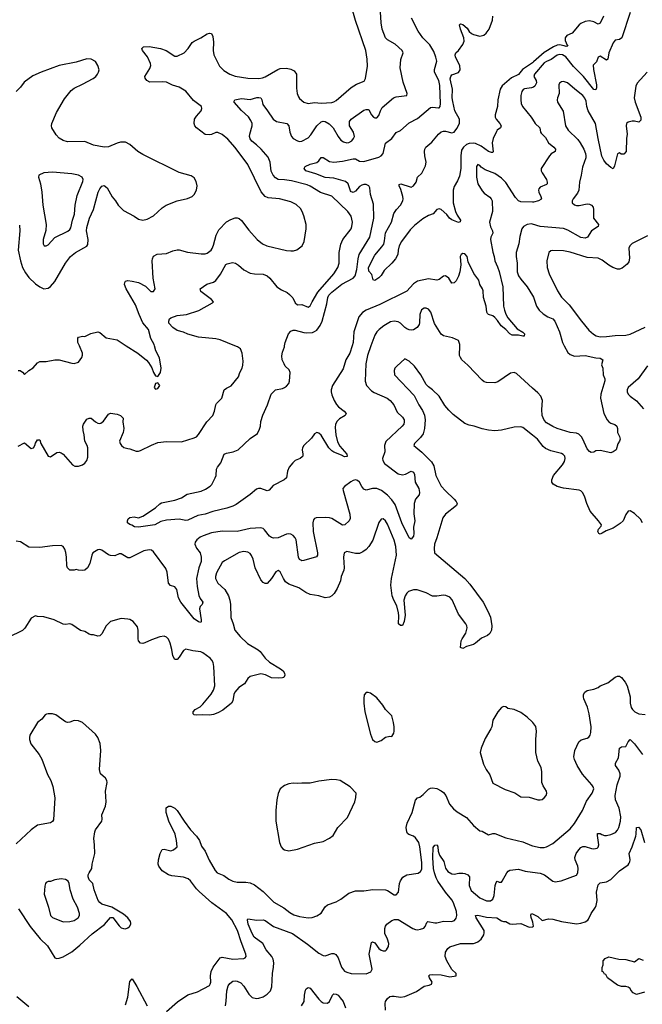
# Model space of a CAD drawing. Header units: inches. Extents: x 1771504 to 1971212, y 471788 to 643615.
# Tile 307 of 587: x 1835224 to 1841022, y 553864 to 563038. Entities that reach past the tile are written whole.
import ezdxf

# ---------------------------------------------------------------- set-up
doc = ezdxf.new("R2010")
doc.units = ezdxf.units.IN
doc.header["$MEASUREMENT"] = 0
for name, color, linetype in [('B8535', 7, 'Continuous'), ('B8536', 7, 'Continuous'), ('B8545', 7, 'Continuous'), ('B8546', 7, 'Continuous')]:
    doc.layers.add(name, color=color, linetype=linetype)

msp = doc.modelspace()

# ---------------------------------------------------------------- linework, layer by layer
at = {"layer": 'B8535', "color": 5}
for points, elevation in [([(1838495.3, 560000), (1838463.2, 559910), (1838449.1, 559830), (1838441.5, 559670), (1838454, 559630), (1838500.3, 559580.3), (1838524.9, 559564.9), (1838646.4, 559510), (1838672.9, 559490), (1838708.9, 559450), (1838739.9, 559379.9), (1838790, 559335.5), (1838804, 559310), (1838806, 559290), (1838801, 559270), (1838787.3, 559250), (1838633.6, 559106.4), (1838620.3, 559070), (1838623.1, 559010), (1838602.3, 558950), (1838604.9, 558930), (1838622.7, 558902.7), (1838750, 558806.5), (1838790, 558796.9), (1838816.1, 558803.9), (1838870, 558830.3), (1838890, 558821.6), (1838901.6, 558801.6), (1838908.1, 558730), (1838941.5, 558670), (1838947.3, 558632.7), (1838943.8, 558610), (1838910, 558569.2), (1838898, 558530), (1838893.5, 558433.5), (1838902.4, 558370), (1838890.3, 558310), (1838893.4, 558250), (1838890, 558225.2), (1838870, 558197.2), (1838850, 558209.3), (1838782.9, 558350), (1838719.5, 558519.5), (1838690, 558564.2), (1838650, 558608.6), (1838594.3, 558650), (1838550, 558670.6), (1838510, 558670.8), (1838450, 558655.1), (1838430, 558664), (1838410, 558689.6), (1838389.8, 558729.8), (1838370, 558744.7), (1838350, 558749.7), (1838330, 558745.4), (1838308.2, 558731.8), (1838250.4, 558689.6), (1838234.8, 558670), (1838236.3, 558650), (1838297, 558430), (1838302.8, 558390), (1838291, 558370), (1838251.3, 558330), (1838230, 558329.5), (1838130, 558389.7), (1838110, 558396.8), (1838070, 558400.3), (1837984.2, 558395.8), (1837969, 558391), (1837960.8, 558379.2), (1837954.3, 558350), (1837956.5, 558270), (1837997.4, 558070), (1837998.4, 558050), (1837988.1, 558031.9), (1837870, 557999.3), (1837850, 557997.2), (1837841.5, 558001.5), (1837829.5, 558009.5), (1837820.9, 558030), (1837797.8, 558190), (1837789.7, 558210), (1837770, 558232.6), (1837750, 558245.1), (1837730, 558248), (1837710, 558244.2), (1837630, 558211.5), (1837587.1, 558207.1), (1837570, 558211.8), (1837550, 558224.5), (1837504.4, 558284.4), (1837490, 558296.2), (1837470, 558302.4), (1837370, 558296.8), (1837248.9, 558268.9), (1837109.3, 558270.7), (1837010, 558256.3), (1836934, 558230), (1836904.9, 558215), (1836872.7, 558190), (1836859.5, 558170), (1836855.6, 558150), (1836870, 558112.7), (1836903.6, 558070), (1836915, 558030), (1836913.5, 557990), (1836891.8, 557930), (1836871.1, 557830), (1836877.1, 557757.1), (1836892.8, 557672.8), (1836905.4, 557645.4), (1836930.6, 557610), (1836924, 557590), (1836904, 557570), (1836897.1, 557550), (1836913.7, 557446.3), (1836914.8, 557430), (1836910, 557422), (1836890, 557426.6), (1836850, 557454.5), (1836724.2, 557610), (1836702.7, 557650), (1836687.3, 557730), (1836670, 557754), (1836627.3, 557767.3), (1836610, 557789), (1836596.9, 557890), (1836584.1, 557924.1), (1836470, 558079.5), (1836450, 558095.6), (1836430, 558098.9), (1836378.8, 558090), (1836250, 558024.7), (1836230, 558023), (1836170, 558060.7), (1836150, 558059.5), (1836110, 558040.9), (1836070, 558045.1), (1836050, 558051.8), (1835990, 558094.5), (1835970, 558102.7), (1835950, 558099.3), (1835906, 558070), (1835894.8, 558050), (1835876, 557970), (1835856, 557930), (1835831.3, 557910), (1835805.2, 557905.2), (1835770, 557908), (1835750, 557915.3), (1835730, 557908.7), (1835690.9, 557909.1), (1835670, 557929.3), (1835663, 557950), (1835660.5, 558030), (1835654, 558074), (1835644.7, 558104.7), (1835630, 558128), (1835610, 558138), (1835530, 558135.1), (1835410, 558119.3), (1835310, 558122), (1835230, 558172.3), (1835190, 558179.3)], 460), ([(1835210, 559065.5), (1835270, 559096.3), (1835330, 559041), (1835352.5, 559047.5), (1835365.2, 559070), (1835370, 559091.3), (1835390, 559122), (1835410, 559122), (1835421, 559090), (1835490, 558971.3), (1835510, 558966), (1835570, 559004.9), (1835590, 559007.7), (1835610, 559002), (1835628.5, 558988.5), (1835714, 558890), (1835738, 558878), (1835770, 558877.4), (1835809.3, 558890), (1835830, 558906.7), (1835848.2, 558930), (1835857.2, 558962.8), (1835856.9, 559050), (1835852, 559070), (1835831.8, 559110), (1835824.5, 559170), (1835814, 559210), (1835812, 559250), (1835817, 559270), (1835850, 559314.8), (1835870, 559326), (1835890, 559326), (1835931, 559290), (1835950, 559279.1), (1835970, 559276.3), (1835980.1, 559279.9), (1836003.3, 559296.7), (1836050, 559361), (1836070, 559371), (1836130, 559362.8), (1836162, 559350), (1836186.4, 559326.4), (1836185.5, 559290), (1836194.4, 559230), (1836188, 559190), (1836154.8, 559110), (1836158.8, 559090), (1836170.5, 559070.5), (1836193, 559053), (1836230, 559041.6), (1836250, 559040.5), (1836310, 559017.3), (1836330, 559017.3), (1836350, 559024), (1836450, 559074.9), (1836510, 559098.4), (1836590, 559108.7), (1836730, 559105.7), (1836850, 559140.5), (1836869.6, 559150.4), (1836888, 559172), (1836965.6, 559290), (1837021.6, 559350), (1837038, 559390), (1837052, 559450), (1837058, 559462), (1837105.2, 559510), (1837129.6, 559590.4), (1837150, 559606), (1837194.8, 559625.2), (1837261.2, 559710), (1837272.7, 559750), (1837295.1, 559790), (1837301.2, 559818.8), (1837303.6, 559856.4), (1837296.9, 559930), (1837279.6, 559970), (1837252.3, 559990), (1837227.3, 560000)], 460), ([(1835210, 559770.6), (1835227.7, 559767.7), (1835250, 559754.8), (1835270, 559731), (1835310, 559770.6), (1835350, 559794.9), (1835390, 559839.1), (1835410, 559853), (1835470, 559854), (1835551.8, 559868.2), (1835590, 559868.4), (1835710, 559836.4), (1835730, 559834.9), (1835770, 559848), (1835802.7, 559890), (1835809.3, 559910.7), (1835809.4, 559930), (1835779.3, 560000)], 480), ([(1836214.9, 560000), (1836324.9, 559930), (1836404.2, 559864.2), (1836422.6, 559842.6), (1836454.4, 559794.4), (1836470.8, 559750), (1836490, 559718), (1836510, 559712), (1836534, 559750), (1836541.2, 559790), (1836527.2, 559887.2), (1836491.4, 559951.4), (1836478.5, 560000)], 480), ([(1838320.5, 560000), (1838298.2, 559930), (1838261, 559870), (1838235.1, 559784.9), (1838136, 559630), (1838124.7, 559590), (1838123.6, 559570), (1838130, 559542.8), (1838151.8, 559490), (1838173.4, 559453.4), (1838192.4, 559430), (1838244.9, 559390), (1838264, 559370), (1838254, 559350), (1838202.2, 559317.8), (1838181.4, 559298.6), (1838165.2, 559270), (1838161.8, 559238.2), (1838168.5, 559170), (1838184.5, 559104.5), (1838204.8, 559064.8), (1838270.4, 558990), (1838272.3, 558967.7), (1838250, 558965.4), (1838221.1, 558981.1), (1838150, 559008.1), (1838130, 559020.9), (1838103.5, 559050), (1838030, 559165.1), (1838010, 559185.1), (1837990, 559190.9), (1837970, 559178.9), (1837940.4, 559139.6), (1837868.9, 559070), (1837856.5, 559050), (1837854.9, 559030), (1837861.6, 558990), (1837860.7, 558970), (1837856.1, 558963.9), (1837836, 558950), (1837790, 558929.7), (1837767, 558910), (1837733.7, 558870), (1837719.1, 558830), (1837707.3, 558770), (1837686.8, 558750), (1837583.4, 558696.6), (1837547.3, 558652.7), (1837530, 558649.5), (1837471, 558671), (1837446.8, 558670), (1837430, 558663.5), (1837370, 558613.3), (1837238.8, 558521.2), (1837210, 558506), (1837153.1, 558486.9), (1837024, 558456), (1836950, 558429.1), (1836881.4, 558418.6), (1836790, 558375.8), (1836770, 558371.2), (1836710, 558383.1), (1836590, 558375.8), (1836538.4, 558361.6), (1836482.8, 558330), (1836329.6, 558309.6), (1836293.6, 558313.6), (1836269.1, 558329.1), (1836250, 558334), (1836228, 558350), (1836228, 558370), (1836233.6, 558386.4), (1836250, 558401), (1836290, 558406.8), (1836330, 558396), (1836370, 558410.6), (1836489.7, 558490.3), (1836530, 558527.3), (1836544.7, 558535.3), (1836670, 558559.5), (1836730, 558583.1), (1836783.3, 558616.7), (1836914.1, 558645.9), (1836955.7, 558664.3), (1836997.4, 558690), (1837012.1, 558707.9), (1837045, 558770), (1837053.3, 558790), (1837058.2, 558850), (1837064.8, 558870), (1837097.6, 558910), (1837129.6, 558990), (1837150, 558999.5), (1837212.7, 559010), (1837259.5, 559030), (1837370, 559134.9), (1837437.4, 559182.6), (1837458.7, 559221.3), (1837466.2, 559250), (1837470, 559294.8), (1837487.2, 559352.8), (1837531.6, 559450), (1837567, 559550), (1837606.6, 559590), (1837670, 559601.7), (1837690, 559610.3), (1837710, 559623.6), (1837730.5, 559649.5), (1837736.8, 559670), (1837743.9, 559750), (1837734.6, 559774.6), (1837697.4, 559810), (1837685.7, 559830), (1837669.8, 559870), (1837666, 559906), (1837670, 559938.8), (1837688.7, 559990), (1837690.5, 560000)], 440), ([(1840000, 559605.4), (1839850, 559740.7), (1839830, 559749.4), (1839795.9, 559744.1), (1839676.9, 559663.1), (1839650, 559653), (1839570, 559656.3), (1839550, 559663.5), (1839530, 559677.6), (1839397.5, 559817.5), (1839341.7, 559870), (1839328, 559890), (1839320.5, 559910), (1839323.3, 560000)], 460), ([(1840000, 559167.1), (1839910, 559238.4), (1839890, 559244.5), (1839830, 559242), (1839710, 559212.3), (1839650, 559206.6), (1839590, 559212.3), (1839530, 559225.1), (1839455.3, 559250), (1839410, 559259.2), (1839370, 559275.7), (1839260.6, 559360.6), (1839219.7, 559399.7), (1839184.1, 559444.1), (1839129.6, 559529.6), (1839070, 559589), (1839030, 559616), (1839010, 559637.2), (1838958.4, 559730), (1838899.5, 559810), (1838850, 559855.1), (1838810, 559877.2), (1838734.8, 559810), (1838719.1, 559790), (1838710.5, 559769.5), (1838715.5, 559730), (1838897.2, 559537.2), (1838942.7, 559450), (1838976.7, 559396.7), (1838992.5, 559352.5), (1839000.2, 559310), (1838994.5, 559230), (1838980, 559180), (1838956.6, 559143.4), (1838900.4, 559090), (1838894.9, 559070), (1838970, 559007), (1839058.7, 558918.7), (1839079.5, 558879.5), (1839098.6, 558790), (1839150, 558692.4), (1839190, 558647.2), (1839271.8, 558571.8), (1839290.3, 558550), (1839298.4, 558530), (1839290.5, 558510), (1839190.2, 558429.8), (1839164.8, 558395.2), (1839110, 558209.2), (1839087.1, 558150), (1839082.8, 558110), (1839087.4, 558070), (1839370.9, 557830.9), (1839417.6, 557777.6), (1839540.3, 557610), (1839585.3, 557525.3), (1839607.7, 557470), (1839622, 557390), (1839619.1, 557350), (1839602, 557318), (1839580.9, 557299.1), (1839523.6, 557276.4), (1839470, 557227.3), (1839450, 557215.6), (1839383.8, 557196.2), (1839350, 557179), (1839330, 557188), (1839336.2, 557250), (1839343.6, 557270), (1839379.3, 557320.7), (1839392.4, 557370), (1839388.3, 557390), (1839377.4, 557410), (1839310, 557498.4), (1839252.1, 557632.1), (1839230, 557656.5), (1839192.5, 557672.5), (1839170, 557675.7), (1839110, 557666.8), (1839070, 557667.6), (1839010, 557697.7), (1838926.5, 557726.5), (1838890, 557724.5), (1838846.4, 557710), (1838830, 557695.1), (1838814.9, 557670), (1838801.7, 557630), (1838814.6, 557490), (1838804.9, 557430), (1838790, 557393.2), (1838770, 557392.3), (1838752.3, 557410), (1838755.8, 557484.2), (1838752.8, 557510), (1838735.2, 557575.2), (1838708.4, 557628.4), (1838693.5, 557670), (1838680.2, 557770), (1838686.5, 557830), (1838733, 558047), (1838726.8, 558130), (1838710, 558189.4), (1838650, 558338), (1838630, 558369.3), (1838610, 558386), (1838594.8, 558385.2), (1838590, 558384), (1838570, 558354), (1838513, 558187), (1838476.5, 558130), (1838450, 558101.1), (1838420.9, 558079.1), (1838390, 558064.7), (1838350, 558064), (1838270, 558081.6), (1838244.9, 558070), (1838238.9, 558030), (1838246.8, 557930), (1838243.8, 557910), (1838219, 557850), (1838211.5, 557808.5), (1838181, 557739), (1838152.7, 557690), (1838131.7, 557668.3), (1838110, 557656.4), (1838070, 557651.1), (1838010, 557671), (1837930, 557681), (1837890, 557700.4), (1837824.8, 557744.8), (1837730, 557777), (1837700.5, 557800.5), (1837680.7, 557830), (1837650, 557893.3), (1837630, 557905.1), (1837610, 557894.5), (1837569.3, 557830.7), (1837530, 557786), (1837510, 557783.5), (1837490, 557794.3), (1837470, 557818), (1837415.3, 557930), (1837396.8, 558010), (1837384.1, 558044.1), (1837370, 558064.7), (1837350, 558076.4), (1837310, 558081.5), (1837267.3, 558072.7), (1837130, 557996.4), (1837110, 557980.5), (1837055.2, 557884.8), (1837046, 557850), (1837048, 557830), (1837068.2, 557788.2), (1837135.8, 557730), (1837168.2, 557668.2), (1837180.6, 557630), (1837186.7, 557590), (1837189, 557469), (1837212.2, 557410), (1837228.9, 557350), (1837276.5, 557290), (1837344.2, 557224.2), (1837445.2, 557165.2), (1837464.2, 557150), (1837510.2, 557090.2), (1837550, 557051.8), (1837654, 556990), (1837679.1, 556970), (1837690.6, 556950), (1837694, 556930), (1837684.7, 556910), (1837670, 556904.5), (1837630, 556901.3), (1837570, 556905.1), (1837513.1, 556933.1), (1837470, 556943.5), (1837370, 556917.2), (1837350, 556899.6), (1837317.6, 556850), (1837265.7, 556814.3), (1837227.9, 556772.1), (1837218.5, 556750), (1837208.5, 556691.5), (1837196.3, 556670), (1837115.6, 556604.4), (1837070, 556578.7), (1837030, 556564.2), (1836990, 556557.2), (1836930, 556561.6), (1836870, 556556.2), (1836850, 556561.2), (1836839, 556570), (1836839.3, 556590), (1836858, 556610), (1836903.3, 556636.7), (1836930, 556659.5), (1837007.5, 556752.5), (1837029.9, 556790.1), (1837042.3, 556830), (1837032, 557012), (1837024.7, 557050), (1837014.5, 557070), (1836996.8, 557090), (1836930, 557139.8), (1836910, 557148.9), (1836837.8, 557157.8), (1836770, 557174), (1836750, 557159.5), (1836710, 557097.2), (1836690, 557076), (1836670, 557076), (1836651.3, 557111.3), (1836642.2, 557170), (1836626.6, 557230), (1836610, 557265.1), (1836590, 557284.7), (1836570, 557292.4), (1836530, 557288.4), (1836450, 557259.3), (1836390, 557230.8), (1836370, 557225.5), (1836350, 557227.8), (1836330, 557249.6), (1836325.8, 557270), (1836328.5, 557350), (1836322, 557382), (1836279.5, 557430), (1836250, 557447.6), (1836230, 557453), (1836170, 557457), (1836070.3, 557429.7), (1836030, 557389.5), (1835990, 557314.5), (1835970, 557296.2), (1835950, 557292.3), (1835910, 557305.2), (1835890, 557305.2), (1835870, 557312), (1835830, 557336.2), (1835790, 557345.1), (1835710, 557403.7), (1835690, 557409.3), (1835650, 557401.2), (1835630, 557405.2), (1835544.8, 557444.8), (1835450, 557475.1), (1835390, 557477.2), (1835370, 557482.7), (1835330, 557460.9), (1835270.1, 557369.9), (1835250, 557347.1), (1835117.7, 557282.3)], 480), ([(1840000, 556493.7), (1839950, 556538), (1839890, 556582.9), (1839830, 556609.6), (1839770, 556621.2), (1839750, 556634), (1839730, 556639), (1839710, 556629), (1839677.3, 556590), (1839630.8, 556510), (1839620.5, 556450), (1839612.4, 556430), (1839560.2, 556339.7), (1839521.1, 556250), (1839513, 556210), (1839542.2, 556102.2), (1839568.7, 556050), (1839601.8, 556001.8), (1839630, 555924), (1839746.5, 555866.5), (1839834, 555834), (1839890, 555796.5), (1839970, 555792.6), (1840000, 555783.4)], 520), ([(1835212, 554752), (1835321.7, 554590), (1835415.2, 554475.2), (1835482.7, 554410), (1835550, 554297.3), (1835570, 554290.5), (1835590, 554292.7), (1835630, 554306.4), (1835710, 554353.7), (1835784.6, 554415.4), (1835898.6, 554521.4), (1836013.9, 554606.1), (1836070, 554671.8), (1836090, 554672.7), (1836150, 554595.2), (1836170, 554577.2), (1836190, 554569.2), (1836210, 554568.4), (1836230, 554575.8), (1836247.1, 554590), (1836259.1, 554610), (1836259.1, 554619.1), (1836256.2, 554636.2), (1836229.8, 554669.8), (1836190, 554702.4), (1836080.9, 554770), (1835990, 554796.4), (1835970, 554811.1), (1835954.5, 554830), (1835918.4, 554930), (1835906, 554990), (1835870, 555024.7), (1835860.6, 555050), (1835861.6, 555070), (1835869.8, 555090), (1835895.4, 555130), (1835899.4, 555170), (1835922, 555270), (1835921.4, 555350), (1835915.4, 555410), (1835922.6, 555470), (1835931.2, 555490), (1835988, 555570), (1835993.3, 555590), (1835988.5, 555630), (1836021.6, 555710), (1836029.9, 555750), (1836023.5, 555850), (1836036.9, 555930), (1836034.3, 555950), (1836022, 555970), (1835977.6, 556010), (1835966.3, 556050), (1835980.7, 556230), (1835973.1, 556293.1), (1835952.3, 556350), (1835930, 556381.2), (1835809.3, 556489.3), (1835770, 556506), (1835730, 556509.3), (1835690, 556492.3), (1835670, 556489.4), (1835650, 556495.6), (1835560.8, 556560.8), (1835530, 556570.6), (1835490, 556571.4), (1835472, 556568), (1835460.1, 556559.9), (1835430, 556519.5), (1835389.2, 556490.8), (1835319.5, 556370), (1835313.7, 556350), (1835314, 556330), (1835328.7, 556290), (1835406.4, 556190), (1835430, 556147.3), (1835484.2, 556004.2), (1835512.2, 555950), (1835531.5, 555891.6), (1835551.7, 555788.3), (1835537.7, 555582.3), (1835530, 555566), (1835510, 555554), (1835390, 555531.6), (1835330.2, 555489.8), (1835190, 555357.6)], 520), ([(1836590, 553796.9), (1836692.6, 553887.4), (1836790, 553951.4), (1836880.7, 553979.3), (1836990, 554038.4), (1836998.9, 554050), (1837003.9, 554070), (1837001.1, 554130), (1837007.1, 554170), (1837026.8, 554210), (1837090, 554297.6), (1837110, 554301.7), (1837210, 554283.9), (1837311, 554289), (1837323.9, 554296.1), (1837333.6, 554310), (1837329.7, 554330), (1837284.9, 554444.9), (1837253.4, 554550), (1837199.6, 554650), (1837148.4, 554710), (1837014.2, 554810), (1836894.5, 554914.5), (1836870, 554940.3), (1836815.4, 555015.4), (1836793.5, 555033.5), (1836750, 555047.9), (1836640.5, 555060.5), (1836608.7, 555068.7), (1836550, 555107), (1836520.9, 555150), (1836512.7, 555170), (1836516, 555210), (1836532.3, 555270), (1836550, 555304.7), (1836570, 555310.6), (1836630, 555294.8), (1836657.5, 555302.5), (1836689, 555331), (1836685.1, 555390), (1836672.8, 555450), (1836613.7, 555570), (1836588, 555650), (1836587.2, 555692.8), (1836609.5, 555710.5), (1836630, 555710.5), (1836650, 555702), (1836670, 555690.4), (1836690.2, 555670.2), (1836754.9, 555570), (1836814.4, 555490), (1836870.4, 555430), (1836897, 555390), (1836918.5, 555338.6), (1836950.4, 555290), (1836987.1, 555207.1), (1837044.7, 555110), (1837062, 555090), (1837124.6, 555064.6), (1837171, 555031), (1837210, 555011.5), (1837250, 555002.8), (1837330, 555002.6), (1837370, 554994.3), (1837410, 554976.5), (1837490, 554914.3), (1837590, 554815.2), (1837683.4, 554763.4), (1837739, 554718.9), (1837777.6, 554697.6), (1837830, 554681.6), (1837910, 554668.2), (1837946.8, 554673.2), (1837990, 554687.6), (1838030, 554714.4), (1838070, 554772.7), (1838091, 554789), (1838170, 554818), (1838215.6, 554844.5), (1838290, 554899), (1838350, 554920.9), (1838430, 554920.3), (1838512.5, 554932.5), (1838630, 554930.4), (1838650, 554925.5), (1838710, 554884.4), (1838730, 554883.8), (1838751, 554909), (1838761.3, 554990), (1838770, 555014), (1838792.6, 555047.4), (1838830, 555070.3), (1838933.9, 555086.1), (1838958.1, 555101.8), (1838970, 555124), (1838970, 555184), (1838951.5, 555330), (1838940.5, 555370), (1838910, 555416.2), (1838890, 555431.2), (1838847, 555447), (1838836.5, 555456.5), (1838828.3, 555470), (1838824.2, 555510), (1838833.3, 555550), (1838880.2, 555650), (1838910, 555766.8), (1838930, 555787.3), (1838950, 555794), (1838981, 555819), (1839032.4, 555867.6), (1839050, 555876.5), (1839070, 555880.3), (1839110, 555873.1), (1839150, 555853.7), (1839170, 555838.4), (1839191.7, 555810), (1839226.4, 555730), (1839264.5, 555684.5), (1839297.3, 555657.3), (1839383.6, 555603.6), (1839450, 555528.8), (1839510, 555480.7), (1839530, 555476.3), (1839590, 555441.3), (1839630, 555455.8), (1839650, 555454.9), (1839750, 555413.7), (1839910, 555376.9), (1839990, 555343.2), (1840000, 555341)], 480), ([(1837139.8, 553850), (1837147.6, 553892.4), (1837152.2, 553990), (1837164.4, 554035.6), (1837181.1, 554058.9), (1837210, 554078.9), (1837230, 554082.8), (1837250, 554080.2), (1837283.2, 554063.2), (1837310, 554032.2), (1837357.8, 553957.8), (1837390, 553928.2), (1837430, 553918.4), (1837450, 553920.4), (1837490, 553934.4), (1837530, 553959.3), (1837558.7, 553990), (1837572.7, 554027.3), (1837579.8, 554150), (1837588, 554210), (1837589.8, 554250), (1837584.7, 554284.7), (1837571.5, 554310), (1837518.4, 554370), (1837489.1, 554429.1), (1837409, 554490), (1837390, 554522), (1837352.6, 554610), (1837345.1, 554650), (1837350, 554658.8), (1837431.5, 554648.5), (1837490, 554650.4), (1837510, 554644.9), (1837587.1, 554587.1), (1837764.3, 554524.3), (1837904.9, 554424.9), (1838010, 554340.3), (1838050, 554317), (1838070, 554316.5), (1838130, 554336.1), (1838150, 554335.6), (1838168.1, 554328.1), (1838190, 554296.3), (1838220.2, 554210), (1838250, 554173.1), (1838270, 554162), (1838311.1, 554151.1), (1838450, 554149.1), (1838494.5, 554165.5), (1838507.8, 554190), (1838479.8, 554330), (1838500.5, 554439.5), (1838510, 554447.3), (1838530, 554434.9), (1838570, 554384.9), (1838590, 554367.7), (1838610, 554361), (1838630, 554361), (1838639, 554370), (1838658.4, 554401.6), (1838662, 554430), (1838649.5, 554470), (1838624.6, 554524.6), (1838624.4, 554570), (1838629.8, 554590.2), (1838643, 554610), (1838690, 554645.3), (1838713.9, 554653.9), (1838750, 554652.4), (1838886, 554570), (1838910, 554560.8), (1838930, 554559.1), (1838957.4, 554562.6), (1838986.2, 554573.8), (1838998.9, 554590), (1839014.2, 554625.8), (1839026, 554634), (1839090, 554623), (1839110, 554623.5), (1839170, 554637.3), (1839245.7, 554634.3), (1839274.1, 554645.9), (1839290, 554667.7), (1839295.7, 554690), (1839291.7, 554728.3), (1839264.3, 554810), (1839250, 554837.3), (1839190, 554909.8), (1839117.8, 555010), (1839101.7, 555041.7), (1839085.8, 555090), (1839078.2, 555130), (1839070.8, 555230), (1839074.7, 555325.3), (1839090, 555347.7), (1839110.6, 555350), (1839118.4, 555330), (1839122.3, 555290), (1839132.9, 555252.9), (1839175.1, 555195.1), (1839190, 555131), (1839210, 555100.5), (1839250, 555079.3), (1839270, 555077.1), (1839313.4, 555086.6), (1839350, 555086.9), (1839370, 555083.2), (1839397.1, 555070), (1839411.8, 555050), (1839409.2, 554970), (1839430, 554923.7), (1839510, 554854.9), (1839570, 554827.6), (1839610, 554827.7), (1839630, 554842.8), (1839642.5, 554877.5), (1839650.7, 554969.3), (1839660.9, 554999.1), (1839670, 555012.2), (1839690, 555002.4), (1839710, 555003), (1839718, 555010), (1839760.7, 555090), (1839774.3, 555105.7), (1839790, 555114), (1839870, 555121.3), (1839930, 555104.4), (1840000, 555095.6)], 460), ([(1838631.5, 553810), (1838628.3, 553870), (1838631.5, 553890), (1838650, 553918), (1838670, 553934.9), (1838690, 553940.3), (1838710, 553939.5), (1838770, 553928.9), (1838810, 553936), (1838918.2, 553981.8), (1838990, 554032), (1839038.6, 554041.4), (1839059.3, 554050), (1839064.5, 554070), (1839041.6, 554110), (1839035.1, 554130), (1839042.6, 554137.4), (1839070, 554141.5), (1839150, 554137.2), (1839230, 554120.5), (1839288, 554130), (1839289, 554150), (1839247.3, 554187.2), (1839202.4, 554270), (1839186.2, 554310), (1839188.3, 554350), (1839210, 554384.9), (1839230, 554398), (1839330, 554428.7), (1839450, 554430.3), (1839470, 554434.9), (1839490, 554444.6), (1839521.3, 554470), (1839545.1, 554510), (1839551.1, 554530), (1839549.7, 554550), (1839475.1, 554670), (1839470, 554690.3), (1839490, 554693.2), (1839570, 554676.5), (1839669.1, 554669.1), (1839710, 554641.6), (1839730, 554634.4), (1839750, 554634), (1839790, 554614), (1839811.2, 554611.2), (1839890, 554616.5), (1839970, 554583.2), (1839995.2, 554584.8), (1840000, 554586.8)], 440), ([(1840000, 554637.9), (1839987.2, 554672.8), (1839984.8, 554695.2), (1839990, 554710.5), (1840000, 554705.5)], 440), ([(1836210, 553858.9), (1836229.9, 553930), (1836250, 554076), (1836270, 554101), (1836313.8, 554030), (1836411.7, 553850)], 480), ([(1837849.6, 553850), (1837873.3, 553890), (1837875.6, 553950), (1837885.8, 553994.2), (1837892.5, 554007.5), (1837910, 554021), (1837930, 554014.8), (1838010, 553913), (1838030, 553890.5), (1838050, 553877.1), (1838090, 553874), (1838110, 553891), (1838137.2, 553950), (1838150, 553960.7), (1838170, 553959.1), (1838190, 553947.3), (1838210, 553924), (1838235.5, 553890), (1838257, 553830)], 440), ([(1835196.7, 553936.7), (1835310, 553844.7)], 480)]:
    msp.add_lwpolyline(points, dxfattribs=dict(at, elevation=elevation))
for points, elevation in [([(1836510, 559655.3), (1836490, 559648.7), (1836476, 559610), (1836490, 559596), (1836510, 559601), (1836528.7, 559630)], 480), ([(1838470, 556768.7), (1838451.6, 556768.4), (1838431.3, 556748.7), (1838427.7, 556712.3), (1838428, 556670), (1838438, 556590), (1838490, 556382), (1838511, 556331), (1838531.1, 556311.1), (1838550, 556304.7), (1838590, 556320.7), (1838630, 556354), (1838670, 556361), (1838690, 556358), (1838709, 556390), (1838712.7, 556410), (1838712.7, 556450), (1838705.2, 556490), (1838689, 556550), (1838630, 556609), (1838605.2, 556650), (1838550, 556719), (1838490, 556762)], 520), ([(1838130, 555958.9), (1838010, 555942.4), (1837930, 555925.1), (1837850, 555925.6), (1837810, 555920.7), (1837770, 555923.7), (1837730, 555918.4), (1837690, 555902.7), (1837650.8, 555870), (1837632.5, 555827.5), (1837619.3, 555770), (1837608.4, 555670), (1837610.4, 555570), (1837642.4, 555370), (1837659.3, 555330), (1837673.3, 555313.3), (1837690, 555302.4), (1837730, 555294), (1837810, 555308.8), (1837970, 555364.4), (1838050, 555382), (1838110, 555410.6), (1838142.7, 555437.3), (1838188, 555512.1), (1838276.6, 555603.4), (1838344, 555750), (1838355.3, 555790), (1838358, 555830), (1838302, 555890), (1838207.9, 555947.9), (1838175.6, 555955.6)], 520), ([(1835610, 555032.3), (1835550, 555022.7), (1835510, 555009.4), (1835490, 555009.2), (1835470, 554999), (1835462.8, 554990), (1835456.4, 554963.6), (1835452.7, 554890), (1835493.4, 554770), (1835509.2, 554690), (1835530, 554671.6), (1835630, 554632.2), (1835690, 554634), (1835730, 554644.6), (1835767.3, 554670), (1835780.5, 554690), (1835782, 554710), (1835762.6, 554770), (1835722.9, 554842.9), (1835693.3, 554930), (1835686, 554990), (1835676, 555010), (1835650, 555026)], 540)]:
    msp.add_lwpolyline(points, close=True, dxfattribs=dict(at, elevation=elevation))
at = {"layer": 'B8536', "color": 5}
for points, elevation in [([(1836478.5, 560000), (1836475.8, 560010), (1836446.5, 560066.5), (1836422.3, 560150), (1836371.8, 560211.8), (1836336.5, 560290), (1836302.4, 560382.4), (1836215.3, 560530), (1836200.4, 560570), (1836201.6, 560590), (1836210, 560600.5), (1836230, 560606.4), (1836270, 560603.1), (1836330, 560590.2), (1836394, 560554), (1836445, 560505), (1836470, 560504.9), (1836486.6, 560530), (1836467.1, 560630), (1836458.5, 560790), (1836460.5, 560810), (1836470, 560834.9), (1836505.6, 560854.4), (1836590, 560858.5), (1836650, 560884.4), (1836690, 560894.7), (1836710, 560893.6), (1836787.1, 560872.9), (1836914.7, 560854.7), (1836950, 560856), (1836970, 560863.6), (1837006.3, 560890), (1837015.5, 560904.5), (1837030, 560936.3), (1837053.7, 561030), (1837079.4, 561080.6), (1837150, 561154.6), (1837190, 561176.9), (1837230, 561190.3), (1837250, 561192.2), (1837266.9, 561186.9), (1837290, 561168), (1837358, 561078), (1837434.4, 560990), (1837486, 560950), (1837524, 560930), (1837710, 560888.7), (1837750, 560883.8), (1837775.3, 560884.7), (1837806.2, 560893.8), (1837856, 560930), (1837872, 560970), (1837891.6, 561090), (1837891.6, 561130), (1837871.2, 561211.2), (1837855.6, 561250), (1837837.8, 561277.8), (1837797.3, 561317.3), (1837750, 561339.7), (1837642, 561370), (1837537.4, 561377.4), (1837508.9, 561388.9), (1837472.6, 561432.6), (1837349.7, 561690), (1837230, 561847.2), (1837163.5, 561923.5), (1837110, 561967.2), (1837070, 561987.4), (1837050, 561986.4), (1837010.7, 561969.3), (1836990, 561965.4), (1836950, 561969), (1836871, 562030), (1836855.4, 562050), (1836848.2, 562070), (1836851, 562110), (1836870, 562138.7), (1836915.1, 562190), (1836921.6, 562210), (1836916.2, 562230), (1836843.6, 562283.6), (1836770.4, 562370.4), (1836710, 562409.8), (1836647.9, 562427.9), (1836590, 562454.8), (1836550, 562460.3), (1836434.5, 562454.5), (1836408.7, 562470), (1836393.6, 562493.6), (1836389.2, 562510), (1836435.8, 562584.2), (1836444, 562610), (1836441.7, 562630), (1836412.8, 562692.8), (1836367, 562750), (1836362.7, 562770), (1836376, 562784), (1836430, 562788.4), (1836536, 562770), (1836588.4, 562750), (1836670, 562697), (1836690, 562698.7), (1836754.5, 562730), (1836791.6, 562770), (1836830, 562824.9), (1836850, 562839.3), (1836910, 562868), (1836970, 562906), (1836990, 562913), (1837010, 562910.7), (1837022.4, 562882.4), (1837027.6, 562830), (1837025.2, 562750), (1837032, 562710), (1837083.9, 562603.9), (1837124.9, 562564.9), (1837182.4, 562530), (1837230, 562511.5), (1837350, 562491.5), (1837450, 562490.2), (1837485.4, 562494.6), (1837510, 562503.9), (1837626.5, 562573.5), (1837650, 562582.4), (1837710, 562586.4), (1837750, 562578.2), (1837780.4, 562560.4), (1837802.2, 562530), (1837800.9, 562400.9), (1837809.3, 562349.3), (1837819.4, 562319.4), (1837830, 562303.1), (1837870, 562270.3), (1837910, 562256), (1837970, 562265.3), (1838030, 562259.6), (1838130, 562264.9), (1838148.6, 562271.4), (1838170, 562284.2), (1838310, 562407.6), (1838362, 562438), (1838433.5, 562466.5), (1838443.6, 562490), (1838463.3, 562603.3), (1838460.5, 562670), (1838448, 562750), (1838351.6, 563031.6), (1838290, 563249.3)], 480), ([(1837227.3, 560000), (1837090, 560055.1), (1837050, 560063.5), (1836890, 560079.1), (1836790, 560108), (1836750, 560126.6), (1836690, 560140.5), (1836650, 560169.6), (1836612.7, 560210), (1836612.7, 560230), (1836619, 560250), (1836630, 560258.8), (1836690, 560280.5), (1836778, 560290), (1836891.2, 560328.8), (1837020.4, 560399.6), (1837028, 560410), (1837008.7, 560430), (1836910, 560506), (1836905.2, 560530), (1836966.1, 560573.9), (1837030, 560592), (1837050, 560606.4), (1837094.5, 560665.5), (1837143.8, 560756.2), (1837155.4, 560764.6), (1837205.3, 560774.7), (1837232.7, 560770), (1837262.4, 560750), (1837310, 560706.4), (1837370, 560676.4), (1837410, 560668.5), (1837490, 560667.4), (1837530, 560651.5), (1837552.9, 560630), (1837619.3, 560550), (1837662, 560522), (1837716.1, 560496.1), (1837738, 560478), (1837767.1, 560447.1), (1837790, 560401), (1837810, 560380.7), (1837850, 560385.5), (1837910, 560359.1), (1837930, 560371), (1837947.6, 560410), (1838001.9, 560498.1), (1838149.8, 560670), (1838188, 560730), (1838199, 560770), (1838197.7, 560870), (1838213.6, 560946.4), (1838234.6, 560990), (1838309.8, 561090), (1838316.8, 561110), (1838323.5, 561150), (1838310, 561206.6), (1838281, 561250), (1838130, 561393.5), (1838026.7, 561426.7), (1837930, 561486.6), (1837899.7, 561499.7), (1837755.4, 561535.4), (1837690, 561546), (1837630, 561549.9), (1837605.3, 561565.3), (1837584.7, 561590), (1837565.5, 561625.5), (1837555.4, 561710), (1837536.9, 561756.9), (1837472.3, 561832.3), (1837430, 561872.4), (1837385, 561905), (1837370, 561926.6), (1837365.6, 561950), (1837367.9, 561970), (1837389.8, 562050), (1837387.8, 562070), (1837377.6, 562097.6), (1837353.5, 562133.5), (1837290, 562193), (1837221.2, 562270), (1837221.2, 562278.8), (1837226, 562290), (1837290, 562303.9), (1837370, 562295.2), (1837431.5, 562311.5), (1837450, 562313.8), (1837468.8, 562308.8), (1837480.3, 562290), (1837487.3, 562247.3), (1837532.9, 562190), (1837586, 562110), (1837614.8, 562090), (1837710.4, 562070), (1837729.1, 562049.1), (1837738.5, 561990), (1837756, 561950), (1837770.2, 561930.2), (1837810, 561910.4), (1837830, 561903.8), (1837850, 561904.9), (1837910, 561937.3), (1837936.4, 561963.6), (1837991.6, 562050), (1838030, 562085.4), (1838050, 562092), (1838070, 562089.2), (1838107.2, 562067.2), (1838142.6, 562030), (1838188.5, 561950), (1838215.8, 561915.8), (1838239.1, 561899.1), (1838270, 561891.2), (1838290, 561894), (1838318, 561910), (1838334.2, 561930), (1838341.5, 561950), (1838334, 561990), (1838296.2, 562050), (1838296.9, 562090), (1838309.8, 562110.2), (1838430, 562194.6), (1838450, 562202.6), (1838470, 562201.3), (1838476.5, 562196.5), (1838501.7, 562150), (1838520.5, 562130), (1838530, 562124.6), (1838550, 562124.2), (1838570, 562145.5), (1838583.5, 562190), (1838600.6, 562219.4), (1838706.6, 562310), (1838730, 562318.4), (1838828.7, 562331.3), (1838834, 562350), (1838794.9, 562454.9), (1838767.8, 562590), (1838772.8, 562667.2), (1838794, 562730), (1838786, 562750), (1838720.9, 562810), (1838650.8, 562850.8), (1838629.8, 562870), (1838599.8, 562950), (1838589.8, 563010), (1838584.8, 563110)], 460), ([(1837690.5, 560000), (1837695.9, 560030), (1837728.2, 560111.8), (1837750, 560135.3), (1837770, 560145.6), (1837790, 560145.5), (1837870, 560122), (1837899.2, 560119.2), (1837950, 560123.9), (1837970, 560131.3), (1837990, 560146.4), (1838021.7, 560190), (1838040.8, 560230), (1838084.1, 560390), (1838093, 560450), (1838103.2, 560470), (1838130, 560498.4), (1838225.2, 560574.8), (1838330, 560628.7), (1838347.4, 560650), (1838365, 560710), (1838375, 560810), (1838384.8, 560850), (1838484.2, 561010), (1838523.5, 561190), (1838518, 561318), (1838491.3, 561410), (1838483.6, 561470), (1838476.2, 561490), (1838450, 561502), (1838430, 561502.6), (1838410, 561496), (1838390, 561482.4), (1838350, 561440.5), (1838330, 561428.3), (1838322, 561430), (1838310, 561434.5), (1838304.4, 561444.4), (1838282.6, 561510), (1838259.5, 561530), (1838150, 561562.4), (1838070, 561566.5), (1837982.6, 561602.6), (1837889.3, 561630), (1837874, 561650), (1837882, 561670), (1837928.2, 561691.8), (1837992.1, 561707.9), (1838010, 561723.1), (1838030, 561754.4), (1838050, 561752.9), (1838110, 561717.7), (1838150, 561710.8), (1838230, 561720.1), (1838330, 561742.6), (1838350, 561740.2), (1838390, 561718.6), (1838430, 561715.9), (1838570, 561758), (1838591.8, 561770), (1838608, 561790), (1838631.3, 561888.7), (1838688.7, 561931.3), (1838730, 561985.5), (1838770, 562005.5), (1838850, 562076.9), (1838930, 562117.6), (1839050, 562218.4), (1839070, 562221.3), (1839123.7, 562216.3), (1839130, 562217.3), (1839138.4, 562230), (1839142.7, 562257.3), (1839136.8, 562423.2), (1839128.9, 562470), (1839087.1, 562550), (1839086.1, 562573.9), (1839109.3, 562650), (1839100.7, 562690), (1839081.7, 562741.7), (1839045.1, 562805.1), (1838979.1, 562870), (1838933.5, 562930), (1838873.6, 563053.6)], 440), ([(1840000, 562637.2), (1839905.7, 562574.3), (1839870, 562526.5), (1839804.3, 562495.7), (1839717.8, 562422.2), (1839700.2, 562390), (1839677.8, 562290), (1839672.5, 562230), (1839652.2, 562150), (1839652.7, 562130), (1839661.2, 562110), (1839697, 562070), (1839708.4, 562050), (1839700.7, 562030), (1839671.2, 562008.8), (1839663, 561997), (1839632.6, 561930), (1839625.5, 561890), (1839633.7, 561806.3), (1839630, 561801.2), (1839618.7, 561801.3), (1839590.3, 561809.6), (1839520.2, 561860.2), (1839470, 561884.1), (1839450, 561888.1), (1839410, 561884.3), (1839385.9, 561874.1), (1839357.9, 561850), (1839339.4, 561820.6), (1839331.4, 561770), (1839331.1, 561650), (1839319.8, 561580.2), (1839302.8, 561537.2), (1839270, 561484.5), (1839260.2, 561450), (1839262.4, 561330), (1839282, 561250), (1839297.5, 561217.5), (1839330.4, 561170), (1839326.4, 561153.6), (1839310, 561149.6), (1839250, 561172.4), (1839226.4, 561190), (1839202.9, 561222.9), (1839150, 561269.7), (1839130, 561274.7), (1839109.3, 561270.7), (1839074, 561230), (1839030, 561214.2), (1838978.6, 561181.4), (1838901, 561119), (1838860.9, 561079.1), (1838781.1, 560970), (1838757.6, 560930), (1838748.9, 560891.1), (1838746.7, 560850), (1838724.2, 560810), (1838690, 560769.7), (1838619.3, 560700.7), (1838590, 560653.2), (1838570, 560632.7), (1838530, 560609.2), (1838515.3, 560615.3), (1838503.7, 560663.7), (1838475.6, 560695.6), (1838472.6, 560730), (1838530, 560843.8), (1838598.1, 560921.9), (1838613.9, 560946.1), (1838622.5, 560977.5), (1838630, 561051.8), (1838685.2, 561150), (1838708.3, 561231.7), (1838733, 561270), (1838771.3, 561308.7), (1838791.1, 561350), (1838795.1, 561370), (1838791.2, 561390), (1838774.5, 561454.5), (1838758, 561490), (1838758, 561502), (1838772, 561510), (1838859.3, 561479.3), (1838870, 561478.3), (1838891.6, 561488.4), (1838916.3, 561523.7), (1838929.7, 561570.3), (1838970.6, 561609.4), (1839004.4, 561675.6), (1839008.8, 561710), (1838996.8, 561770), (1838994.5, 561810), (1838996.9, 561830), (1839007.8, 561850), (1839062.8, 561897.2), (1839123.5, 561970), (1839150, 561992.8), (1839170, 561999), (1839190, 561998.4), (1839250, 561984.6), (1839270, 561991), (1839296.4, 562023.6), (1839320.4, 562070), (1839319.9, 562110), (1839277.7, 562190), (1839256.8, 562276.8), (1839251.2, 562310), (1839255.8, 562390), (1839233.2, 562486.8), (1839238, 562510), (1839250, 562524.6), (1839310, 562545.3), (1839324.7, 562570), (1839323.5, 562610), (1839283.9, 562690), (1839279.7, 562710), (1839285.1, 562730), (1839311.3, 562750), (1839350, 562806.7), (1839362.5, 562837.5), (1839361.5, 562870), (1839328.1, 562950), (1839319.5, 562990), (1839330, 563000.5), (1839350, 562994), (1839390, 562958.4), (1839410, 562928.7), (1839430.2, 562910.2), (1839450, 562900.2), (1839510, 562885.8), (1839545.3, 562894.7), (1839569, 562911), (1839595.4, 562950), (1839625.8, 563034.2), (1839628.9, 563070)], 420), ([(1835223.1, 561123.1), (1835226.5, 561070), (1835209.2, 560890), (1835230.2, 560790), (1835250.2, 560730), (1835278.4, 560678.4), (1835310, 560634.9), (1835370, 560576.4), (1835410, 560548.5), (1835450, 560530.4), (1835490, 560534.9), (1835510, 560550.4), (1835550, 560597.1), (1835649.7, 560770), (1835696.3, 560830), (1835742.9, 560870), (1835850, 560928.7), (1835858, 560942), (1835860.3, 560990), (1835846.1, 561070), (1835850, 561102.8), (1835872.7, 561187.3), (1835909.8, 561270), (1835955.4, 561430), (1835970, 561462), (1835990, 561485.5), (1836010, 561493), (1836038.4, 561470), (1836086.4, 561386.4), (1836117, 561350), (1836141.1, 561310), (1836190, 561260.3), (1836290, 561206.7), (1836330, 561179.7), (1836370, 561168.4), (1836410, 561179), (1836468.6, 561211.4), (1836550, 561286), (1836588, 561310), (1836690, 561348.7), (1836787.9, 561372.1), (1836828.7, 561391.3), (1836850, 561410.5), (1836871.3, 561450), (1836876.9, 561490), (1836868.3, 561530), (1836850, 561562.9), (1836821.8, 561581.8), (1836710, 561614.2), (1836370, 561780.5), (1836323, 561810), (1836250, 561876.3), (1836210, 561896.9), (1836162.6, 561897.4), (1836130, 561888.3), (1836050, 561853.7), (1836010, 561849.7), (1835910, 561868), (1835830, 561902.4), (1835670, 561901.2), (1835630, 561911.7), (1835592.7, 561932.7), (1835563.5, 561963.5), (1835524.2, 562030), (1835519.6, 562050), (1835523.6, 562070), (1835566.3, 562173.7), (1835640.5, 562299.5), (1835701.7, 562378.3), (1835730, 562398.4), (1835810, 562435.8), (1835906.6, 562490), (1835931.8, 562510), (1835947.3, 562530), (1835958.7, 562550), (1835962.4, 562570), (1835952.8, 562610), (1835930, 562649.4), (1835890, 562671.5), (1835850, 562672.6), (1835750, 562642), (1835591.3, 562610), (1835424.7, 562550), (1835346.6, 562513.4), (1835265.1, 562454.9), (1835230, 562409), (1835190, 562369.2)], 520), ([(1840000, 562405.7), (1839990, 562401.5), (1839925.7, 562394.3), (1839912.7, 562387.3), (1839900.3, 562370), (1839891.6, 562330), (1839890.2, 562290), (1839895.8, 562255.8), (1839905.5, 562230), (1839988.9, 562130), (1840000, 562111.5)], 440), ([(1840000, 561338.9), (1839890, 561342), (1839870, 561349.6), (1839840.2, 561380.2), (1839750, 561521.8), (1839710, 561559.8), (1839650, 561604), (1839557.8, 561637.8), (1839522.8, 561662.8), (1839510, 561679.3), (1839490, 561688.7), (1839478.8, 561670), (1839478, 561570), (1839490, 561508), (1839530, 561443.1), (1839550, 561422.3), (1839603.7, 561383.7), (1839616.4, 561370), (1839625.5, 561350), (1839627, 561250), (1839600.9, 561150), (1839608, 561108), (1839626.4, 561070), (1839630.4, 561050), (1839612.4, 561010), (1839609, 560990), (1839629, 560871), (1839642.4, 560830), (1839649.1, 560790), (1839675.4, 560735.4), (1839690.1, 560690.1), (1839722.2, 560550), (1839730.2, 560370), (1839737.6, 560330), (1839750, 560294.9), (1839770, 560260.4), (1839857.6, 560157.6), (1839910, 560126.8), (1839924, 560110), (1839922, 560090), (1839910, 560087.6), (1839870, 560096.9), (1839810, 560099.2), (1839790, 560109.7), (1839750.5, 560150.5), (1839706.5, 560186.5), (1839674.9, 560234.9), (1839650, 560262.2), (1839630, 560278.5), (1839589.7, 560289.7), (1839579.6, 560299.6), (1839574, 560314), (1839567.7, 560370), (1839542.3, 560450), (1839541.6, 560510), (1839534, 560530), (1839510.7, 560570.7), (1839498.8, 560610), (1839453.3, 560673.3), (1839430, 560727), (1839413, 560753), (1839401.1, 560781.1), (1839390, 560832), (1839370, 560856.9), (1839350, 560860.7), (1839334, 560850), (1839326.4, 560830), (1839332.3, 560752.3), (1839322.6, 560690), (1839310, 560649.2), (1839290, 560606), (1839270, 560585.2), (1839250, 560584), (1839222, 560630), (1839190, 560652.3), (1839170, 560646.6), (1839130, 560618), (1839110, 560612.3), (1839030, 560623.6), (1838930, 560600.5), (1838890, 560577), (1838830, 560509.6), (1838576.9, 560383.1), (1838450, 560329.8), (1838417.6, 560310), (1838383.8, 560270), (1838334.8, 560130), (1838330.1, 560030), (1838320.5, 560000)], 440), ([(1840000, 561132.6), (1839990, 561135.3), (1839950, 561129.8), (1839914.9, 561110), (1839899.6, 561090), (1839881.9, 561018.1), (1839871.7, 560950), (1839847.2, 560870), (1839847.3, 560830), (1839858.2, 560770), (1839857.8, 560690), (1839869.2, 560650), (1839890, 560618.9), (1839948.8, 560550), (1840000, 560469.2)], 460), ([(1839323.3, 560000), (1839323.6, 560010), (1839310, 560049), (1839255.1, 560075.1), (1839170, 560092.6), (1839148.3, 560108.3), (1839086.7, 560206.7), (1839053.6, 560313.6), (1839030, 560341.3), (1839010, 560349.7), (1838990, 560349.7), (1838965.9, 560334.1), (1838951.4, 560290), (1838948.2, 560211.8), (1838943.7, 560196.3), (1838925.3, 560170), (1838890, 560149), (1838870, 560145.3), (1838850, 560147.8), (1838830, 560158), (1838809.9, 560169.9), (1838771, 560211), (1838750, 560223.2), (1838710, 560228.2), (1838678.6, 560221.4), (1838614.5, 560185.5), (1838570.2, 560149.8), (1838550.3, 560129.7), (1838530, 560097.2), (1838495.3, 560000)], 460), ([(1835779.3, 560000), (1835766.3, 560030), (1835765.1, 560070), (1835770, 560078.8), (1835810, 560090.6), (1835830, 560086.8), (1835886.8, 560113.2), (1835950, 560128), (1835970, 560123), (1836030, 560072.4), (1836130, 560054), (1836214.9, 560000)], 480)]:
    msp.add_lwpolyline(points, dxfattribs=dict(at, elevation=elevation))
at = {"layer": 'B8536', "color": 5, "elevation": 540}
msp.add_lwpolyline([(1835530, 561617.3), (1835448.2, 561611.8), (1835401.3, 561590), (1835398.7, 561570), (1835418, 561510), (1835429.1, 561430), (1835437.8, 561310), (1835471.2, 561130), (1835466.1, 561073.9), (1835442.6, 560990), (1835442, 560950), (1835450.9, 560930.9), (1835470, 560930.7), (1835490, 560940.5), (1835550.7, 561009.3), (1835672.3, 561067.7), (1835690, 561082.3), (1835700.6, 561099.4), (1835716, 561170), (1835734.4, 561225.6), (1835740.8, 561310), (1835760.2, 561399.8), (1835810.8, 561530), (1835814.8, 561550), (1835806.6, 561570), (1835771.6, 561590), (1835710, 561601.1)], close=True, dxfattribs=at)
at = {"layer": 'B8545', "color": 5}
for points, elevation in [([(1840295.7, 560000), (1840330, 559935.8), (1840350, 559917.4), (1840390, 559903.1), (1840490, 559907.6), (1840590, 559886.7), (1840630, 559884.9), (1840654, 559870), (1840642.8, 559822.8), (1840654.8, 559790), (1840658.8, 559730), (1840672.8, 559692.8), (1840673, 559673), (1840636.3, 559550), (1840633.4, 559510), (1840662.8, 559370), (1840694, 559310), (1840711, 559290), (1840730, 559279.1), (1840767.5, 559267.5), (1840786, 559250), (1840791.3, 559230), (1840791.6, 559191.6), (1840810, 559154), (1840814.8, 559130), (1840810.8, 559110), (1840794.4, 559085.6), (1840778, 559030), (1840752, 559010), (1840730, 559002.7), (1840630, 559022.9), (1840590, 559019.5), (1840570, 559009.4), (1840546.6, 559006.6), (1840530, 559014), (1840510, 559039), (1840470, 559129.3), (1840456.2, 559150), (1840430, 559174.5), (1840410, 559185.6), (1840350, 559192), (1840230, 559228.3), (1840190, 559246.2), (1840130, 559283), (1840107.1, 559307.1), (1840088.6, 559350), (1840085.9, 559405.9), (1840091.9, 559490), (1840076.4, 559530), (1840050, 559560.4), (1840000, 559605.4)], 460), ([(1841070, 559812.8), (1840983.9, 559690), (1840891.6, 559610), (1840882.7, 559590), (1840882.7, 559570), (1840891.7, 559550), (1840910, 559530.3), (1840967, 559487), (1841033.1, 559413.1)], 480), ([(1841023.6, 558350), (1841004.9, 558384.9), (1840950, 558438), (1840910, 558461.2), (1840890, 558458), (1840870, 558428.7), (1840843.8, 558370), (1840817.7, 558342.2), (1840750, 558299.7), (1840684.7, 558275.3), (1840650, 558253.2), (1840630, 558245.2), (1840618, 558250), (1840609.5, 558269.5), (1840613.2, 558290), (1840640.4, 558319.6), (1840644, 558330), (1840615.1, 558370), (1840537.4, 558457.4), (1840504.4, 558530), (1840488, 558590), (1840469.5, 558630), (1840450, 558649.5), (1840434, 558654), (1840290, 558672), (1840230, 558687.1), (1840193.6, 558710), (1840181.3, 558730), (1840180.5, 558750), (1840195.8, 558790), (1840279.6, 558890), (1840297.5, 558922.5), (1840303.6, 558950), (1840299.6, 558970), (1840286.7, 558986.7), (1840270, 558995.8), (1840170, 559020.4), (1840121.9, 559041.9), (1840100.4, 559060.4), (1840046.9, 559130), (1840000, 559167.1)], 480), ([(1840000, 555341), (1840070, 555325.5), (1840110, 555324.4), (1840130.4, 555330.4), (1840190, 555362), (1840350, 555499), (1840391.5, 555548.5), (1840466.8, 555670), (1840503.4, 555756.6), (1840556.2, 555830), (1840569.6, 555870), (1840565.1, 555890), (1840551.8, 555910), (1840466.7, 556006.7), (1840414.8, 556090), (1840390, 556146), (1840386, 556170), (1840393.1, 556230), (1840431, 556309), (1840453.4, 556326.6), (1840510, 556344.4), (1840525.7, 556354.3), (1840536.9, 556370), (1840544.2, 556395.8), (1840545, 556450), (1840526.3, 556570), (1840511.3, 556631.3), (1840476.9, 556710), (1840473.3, 556730), (1840476.2, 556750), (1840487.7, 556772.3), (1840510, 556787.3), (1840570, 556800.7), (1840610, 556816.3), (1840629.7, 556830.3), (1840701.5, 556858.6), (1840770, 556912.4), (1840790, 556921.6), (1840810, 556922), (1840828.5, 556908.5), (1840863.9, 556863.9), (1840881.3, 556830), (1840910.3, 556730), (1840908.8, 556670), (1840917.6, 556630), (1840930.4, 556610), (1840954.4, 556590), (1840990, 556570.3), (1841050, 556563.1)], 480), ([(1840000, 555783.4), (1840050, 555768.1), (1840070, 555767.8), (1840090, 555773.4), (1840110, 555787.2), (1840128.2, 555810), (1840133.3, 555830), (1840129.7, 555850), (1840099, 555899), (1840085.8, 555930), (1840087.3, 556030), (1840081, 556070), (1840049.8, 556130), (1840029.9, 556209.9), (1840030.7, 556330), (1840036.5, 556410), (1840030.7, 556450.7), (1840004.2, 556490), (1840000, 556493.7)], 520), ([(1840000, 555095.6), (1840070, 555086.9), (1840113, 555070), (1840190, 555010.6), (1840210, 555004.9), (1840267.2, 555012.8), (1840410, 555067.3), (1840422.9, 555090), (1840426.6, 555130), (1840422.6, 555150), (1840396, 555210), (1840394.2, 555230), (1840406.2, 555270), (1840430, 555304.2), (1840450, 555324.6), (1840470, 555334), (1840490, 555334), (1840550, 555314), (1840570, 555311.5), (1840601.5, 555318.6), (1840611.9, 555328.1), (1840617.6, 555350), (1840604.2, 555435.8), (1840605.8, 555454.2), (1840630, 555454), (1840644.7, 555444.7), (1840670, 555437.8), (1840690, 555436.5), (1840730, 555444.7), (1840774.2, 555465.8), (1840792.8, 555487.2), (1840803.2, 555510), (1840819, 555570), (1840822.5, 555610), (1840807.2, 555690), (1840773.7, 555770), (1840769.9, 555810), (1840788.1, 555910), (1840816.4, 555990), (1840817.4, 556010), (1840804.1, 556044.1), (1840771.5, 556090), (1840773, 556110), (1840800.5, 556159.5), (1840808.7, 556251.3), (1840830, 556261.3), (1840870, 556265.5), (1840891.3, 556308.7), (1840910, 556331), (1840950, 556290.3), (1841025.7, 556190)], 460), ([(1840000, 554705.5), (1840050, 554680.5), (1840090, 554644), (1840150, 554660.2), (1840190, 554658.5), (1840270, 554634.7), (1840410, 554613.7), (1840450, 554618.4), (1840489, 554631), (1840513.8, 554646.2), (1840522.9, 554657.1), (1840545.4, 554710), (1840587.8, 554770), (1840594.3, 554785.7), (1840601, 554830), (1840595.1, 554910), (1840610, 554977.3), (1840630, 554994.4), (1840690, 555004.2), (1840730, 555026), (1840810, 555106), (1840890, 555164.2), (1840901.2, 555178.8), (1840907.1, 555190), (1840908.7, 555210), (1840900.4, 555270), (1840927.9, 555332.1), (1840961.5, 555430), (1840966.9, 555450), (1840969.7, 555510.3), (1840986, 555514), (1841010.3, 555490), (1841043.6, 555370)], 440), ([(1840000, 554586.8), (1840009.3, 554590.7), (1840002.9, 554630), (1840000, 554637.9)], 440), ([(1841044, 553976), (1840970, 553955.3), (1840938, 553970), (1840914.6, 553994.6), (1840908, 554010), (1840890, 554022), (1840870, 554028.7), (1840830, 554028.7), (1840790, 554042), (1840698, 554110), (1840682, 554142), (1840670, 554146), (1840662, 554162), (1840648.4, 554168.4), (1840647.3, 554207.3), (1840658, 554230), (1840658, 554270), (1840678, 554290), (1840710, 554306), (1840803.5, 554283.5), (1840870, 554281), (1840950, 554258), (1840990, 554291.3), (1841030, 554276)], 420)]:
    msp.add_lwpolyline(points, dxfattribs=dict(at, elevation=elevation))
at = {"layer": 'B8546', "color": 5}
for points, elevation in [([(1840910, 563105.1), (1840830.9, 562869.1), (1840810, 562852.8), (1840770, 562846), (1840750, 562822.9), (1840709.3, 562730), (1840702, 562670), (1840690, 562659.5), (1840630, 562697), (1840624.4, 562695.6), (1840612.8, 562687.2), (1840595.8, 562644.2), (1840566, 562614), (1840567.3, 562572.7), (1840596.3, 562430), (1840596.4, 562403.6), (1840590, 562384.5), (1840570, 562388.7), (1840475.2, 562510), (1840380.9, 562600.9), (1840310, 562691.9), (1840279.6, 562710), (1840250, 562713.1), (1840230, 562708.1), (1840174, 562666), (1840130, 562648.9), (1840110, 562635), (1840017.6, 562530), (1840011.3, 562510), (1840033.6, 562470), (1840037.2, 562450), (1840020.3, 562419.7), (1840010, 562409.8), (1840000, 562405.7)], 440), ([(1840660.3, 563070), (1840630, 563006), (1840610, 562996.9), (1840570, 563017.8), (1840530, 563027.7), (1840490, 563021.6), (1840450, 563002.2), (1840434.2, 562990), (1840370, 562913.5), (1840320.3, 562890), (1840303.5, 562870), (1840305.5, 562845.5), (1840321.6, 562801.6), (1840330.2, 562789.8), (1840312.5, 562787.5), (1840295.3, 562795.3), (1840250, 562803.2), (1840230, 562801), (1840194.8, 562785.2), (1840110, 562731.6), (1840010, 562643.8), (1840000, 562637.2)], 420), ([(1841067.3, 562550), (1840975.1, 562444.9), (1840962.7, 562417.3), (1840947.5, 562310), (1840957.2, 562270), (1841010.3, 562130), (1841010, 562102), (1840990, 562083.7), (1840950, 562092.7), (1840927.1, 562092.9), (1840890, 562084), (1840876, 562070), (1840870.8, 562050), (1840882, 561970), (1840876.3, 561930), (1840873.4, 561810), (1840850, 561785.2), (1840825.6, 561785.6), (1840810, 561798), (1840791.6, 561788.4), (1840764.1, 561675.9), (1840750.9, 561649.1), (1840730, 561660.7), (1840690, 561695.8), (1840664.2, 561730), (1840645, 561765), (1840610.5, 561930.5), (1840587.2, 562070), (1840518.7, 562190), (1840506.9, 562230), (1840499.5, 562279.5), (1840487.6, 562307.6), (1840469.8, 562330), (1840392.6, 562390), (1840326, 562450), (1840290, 562461.6), (1840270, 562459.5), (1840252.7, 562447.3), (1840246, 562430), (1840246.7, 562350), (1840232.4, 562310), (1840230.4, 562290), (1840234, 562270), (1840284.3, 562184.3), (1840307.7, 562050), (1840331.6, 562010), (1840420.6, 561920.6), (1840444.9, 561890), (1840479.2, 561830), (1840494.7, 561790), (1840496.9, 561770), (1840495.2, 561750), (1840464.9, 561664.9), (1840453.4, 561590), (1840436.7, 561523.3), (1840430.2, 561449.8), (1840419, 561421), (1840378.7, 561370), (1840368.7, 561350), (1840370.4, 561330), (1840390, 561312.2), (1840410, 561305.8), (1840433.7, 561306.3), (1840510, 561322.3), (1840530, 561320.3), (1840550.4, 561310), (1840564.9, 561290), (1840568.5, 561270), (1840568, 561190), (1840614.8, 561130), (1840610.8, 561110), (1840548.5, 561071.5), (1840510.6, 561010), (1840490, 561003.5), (1840450, 561009.8), (1840330, 561077.7), (1840290, 561091.1), (1840072.4, 561112.4), (1840000, 561132.6)], 460), ([(1840000, 562111.5), (1840024.9, 562070), (1840068.5, 562030), (1840075.3, 561990), (1840080.7, 561980.7), (1840120.7, 561940.7), (1840150.2, 561890.2), (1840198, 561850), (1840213.4, 561830), (1840210.8, 561810), (1840173.5, 561786.5), (1840158, 561770), (1840080.4, 561650), (1840081.3, 561630), (1840088.5, 561610), (1840130.2, 561550.2), (1840136.1, 561523.9), (1840135.5, 561510), (1840130, 561502.7), (1840070, 561477), (1840057.5, 561462.5), (1840054.9, 561450), (1840059.3, 561430), (1840078.4, 561390), (1840083, 561370), (1840077.7, 561362.3), (1840056, 561350), (1840010, 561338.7), (1840000, 561338.9)], 440), ([(1841070, 561022.6), (1840928.6, 560951.4), (1840904.9, 560930), (1840896.5, 560910), (1840903.7, 560816.3), (1840896.9, 560783.1), (1840880.3, 560759.7), (1840836.4, 560723.6), (1840810, 560713.7), (1840790, 560714.5), (1840747.5, 560727.5), (1840710, 560751), (1840650, 560798.3), (1840610, 560815.1), (1840510, 560822), (1840350, 560872.4), (1840290, 560883.6), (1840190, 560887.3), (1840170, 560883.7), (1840152.7, 560867.3), (1840133, 560790), (1840137, 560730), (1840156.5, 560670), (1840233.1, 560510), (1840270, 560454), (1840341.2, 560381.2), (1840455.3, 560230), (1840525.7, 560145.7), (1840566.9, 560106.9), (1840592.1, 560092.1), (1840630, 560084.2), (1840690, 560085.6), (1840770, 560096.2), (1840870, 560096.9), (1840910, 560107.2), (1841050, 560174.3)], 480), ([(1840000, 560469.2), (1840010, 560453.4), (1840038, 560370), (1840063.1, 560330), (1840098, 560298), (1840143.8, 560270), (1840189.2, 560249.2), (1840207.2, 560230), (1840251.2, 560130), (1840279.6, 560030), (1840295.7, 560000)], 460)]:
    msp.add_lwpolyline(points, dxfattribs=dict(at, elevation=elevation))

doc.saveas('drawing.dxf')
